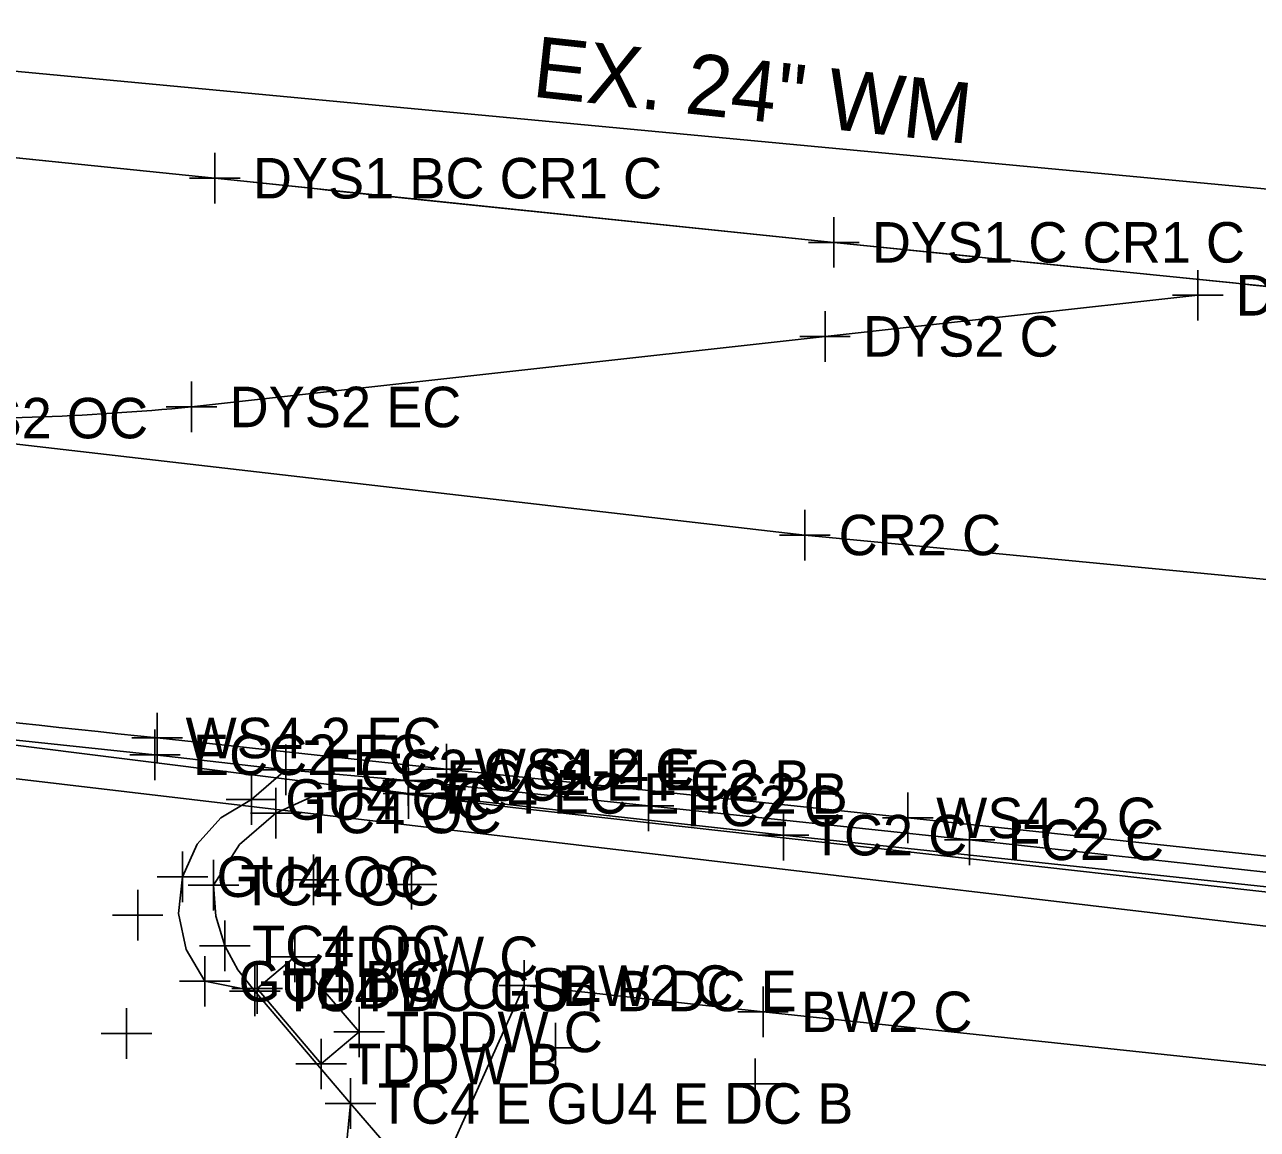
# Model space of a CAD drawing. Extents: x 1363693 to 1365209, y 422201 to 424153.
# Drawn here: x 1363839.33 to 1363888.03, y 423119.81 to 423163.47 of the extents above; entities that cross this region are included whole.
import ezdxf

# ---------------------------------------------------------------- set-up
doc = ezdxf.new("R2010")
doc.units = 0
for name, color, linetype in [('BASELINE-CL-RW', 7, 'Continuous'), ('O-ALGN-BASELINE-WERK-CL-RW', 7, 'Continuous'), ('O-ALGN-TEXT-BASELINE-WERK-CL-RW', 7, 'Continuous'), ('OWNERS', 7, 'Continuous'), ('PM_X_Channelizing_Line', 7, 'Continuous'), ('PM_X_CL_Double_Solid', 7, 'Continuous'), ('PM_X_Edge_Line', 7, 'Continuous'), ('PV_P_Curb_Ramp', 7, 'Continuous'), ('PV_X_Driveway', 7, 'Continuous'), ('RD_X_Misc_Items', 7, 'Continuous'), ('SV_X_Original_Ground', 7, 'Continuous'), ('SV_X_Shot_Marker', 7, 'Continuous'), ('UT_X_Gas', 7, 'Continuous'), ('UT_X_Telecom_FO', 7, 'Continuous'), ('UT_X_Water', 7, 'Continuous'), ('UT_X_Water_Text', 7, 'Continuous')]:
    doc.layers.add(name, color=color, linetype=linetype)

msp = doc.modelspace()

# ---------------------------------------------------------------- linework, layer by layer
at = {"layer": 'BASELINE-CL-RW'}
msp.add_line((1363852.206, 423120.83), (1363848.426, 423125.277), dxfattribs=at)
msp.add_line((1363852.206, 423120.83), (1363848.426, 423125.277), dxfattribs=at)
for points in [[(1363848.426, 423125.277), (1363847.748, 423126.112), (1363847.238, 423127.058), (1363847.238, 423127.058), (1363846.883, 423128.235), (1363846.787, 423129.46), (1363846.787, 423129.46), (1363847.81, 423131.067), (1363849.253, 423132.31), (1363849.253, 423132.31), (1363850.902, 423133.057), (1363852.692, 423133.322), (1363854.486, 423133.085), (1363854.486, 423133.085)], [(1363854.486, 423133.085), (1363869.312, 423131.436), (1363894.671, 423128.722), (1363919.027, 423126.301), (1363943.775, 423123.771), (1363968.892, 423121.174), (1363986.692, 423119.386), (1363988.592, 423118.828), (1363988.592, 423118.828), (1363989.924, 423118.127), (1363989.924, 423118.127), (1363991.614, 423116.848), (1363991.614, 423116.848), (1363992.314, 423116.124), (1363992.314, 423116.124), (1363992.805, 423115.246), (1363992.805, 423115.246), (1363993.14, 423113.905), (1363993.14, 423113.905), (1363993.061, 423112.95), (1363993.061, 423112.95), (1363992.484, 423111.78), (1363992.484, 423111.78), (1363988.886, 423107.661)], [(1363871.193, 423097.923), (1363863.7, 423107.198), (1363855.331, 423117.197), (1363852.206, 423120.83)]]:
    msp.add_lwpolyline(points, dxfattribs=at)
at = {"layer": 'O-ALGN-BASELINE-WERK-CL-RW'}
for points in [[(1363796.941, 423162.598), (1363822.036, 423159.943), (1363846.84, 423157.4), (1363871.296, 423154.865), (1363896.538, 423152.307), (1363921.646, 423149.685), (1363946.375, 423147.199), (1363971.317, 423144.667)], [(1363796.066, 423152.4), (1363820.538, 423149.019), (1363870.147, 423143.298), (1363895.8, 423140.828), (1363920.348, 423138.297), (1363945.13, 423135.819), (1363969.932, 423133.318)]]:
    msp.add_lwpolyline(points, dxfattribs=at)
at = {"layer": 'O-ALGN-TEXT-BASELINE-WERK-CL-RW'}
msp.add_lwpolyline([(1363855.331, 423117.197), (1363859.058, 423125.491), (1363868.497, 423124.455), (1363893.383, 423121.812), (1363918.265, 423119.266), (1363943.112, 423116.682), (1363968.025, 423114.135), (1363977.45, 423113.29), (1363978.29, 423106.393), (1363983.735, 423101.689)], dxfattribs=at)
at = {"layer": 'OWNERS'}
for points in [[(1363794.956, 423140.485), (1363819.606, 423137.252), (1363819.606, 423137.252), (1363844.476, 423134.613), (1363844.476, 423134.613), (1363849.65, 423134.014), (1363854.484, 423133.594)], [(1363848.426, 423125.277), (1363846.442, 423125.66), (1363845.711, 423126.92), (1363845.41, 423128.345), (1363845.568, 423129.793), (1363845.568, 423129.793), (1363846.142, 423131.076), (1363847.076, 423132.127), (1363848.283, 423132.847), (1363848.283, 423132.847), (1363849.65, 423134.014)], [(1363854.484, 423133.594), (1363863.975, 423132.591), (1363876.661, 423131.251), (1363894.759, 423129.272), (1363919.107, 423126.857), (1363943.817, 423124.303), (1363968.996, 423121.716), (1363986.701, 423119.906), (1363988.644, 423119.337), (1363990.445, 423118.413), (1363990.445, 423118.413), (1363992.628, 423116.565), (1363992.628, 423116.565)]]:
    msp.add_lwpolyline(points, dxfattribs=at)
at = {"layer": 'PM_X_Channelizing_Line'}
for p, q in [((1363822.036, 423159.943), (1363846.84, 423157.4)), ((1363870.947, 423151.149), (1363885.671, 423152.772)), ((1363845.922, 423148.36), (1363870.947, 423151.149)), ((1363844.567, 423135.277), (1363855.989, 423134.05)), ((1363855.989, 423134.05), (1363874.22, 423132.119)), ((1363874.22, 423132.119), (1363894.772, 423129.921))]:
    msp.add_line(p, q, dxfattribs=at)
for centre, radius, start, end in [((1364982.521, 433994.461), 10896.406, 264.0174671, 264.1467514), ((1364982.521, 433994.461), 10896.406, 264.1467514, 264.2801594), ((1363835.943, 423253.193), 105.307, 268.56834, 275.43755), ((1363989.291, 424497.276), 1369.666, 262.888222, 263.934586)]:
    msp.add_arc(centre, radius, start, end, dxfattribs=at)
at = {"layer": 'PM_X_CL_Double_Solid'}
for p, q in [((1363822.036, 423159.943), (1363846.84, 423157.4)), ((1363870.947, 423151.149), (1363885.671, 423152.772)), ((1363845.922, 423148.36), (1363870.947, 423151.149))]:
    msp.add_line(p, q, dxfattribs=at)
for centre, radius, start, end in [((1364982.521, 433994.461), 10896.406, 264.0174671, 264.1467514), ((1364982.521, 433994.461), 10896.406, 264.1467514, 264.2801594), ((1363835.943, 423253.193), 105.307, 268.56834, 275.43755)]:
    msp.add_arc(centre, radius, start, end, dxfattribs=at)
at = {"layer": 'PM_X_Edge_Line'}
for p, q in [((1363844.567, 423135.277), (1363855.989, 423134.05)), ((1363855.989, 423134.05), (1363874.22, 423132.119)), ((1363874.22, 423132.119), (1363894.772, 423129.921))]:
    msp.add_line(p, q, dxfattribs=at)
msp.add_arc((1363989.291, 424497.276), 1369.666, 262.888222, 263.934586, dxfattribs=at)
at = {"layer": 'PV_P_Curb_Ramp'}
for p, q in [((1363849.995, 423126.631), (1363848.51, 423125.378)), ((1363852.541, 423123.658), (1363849.995, 423126.631)), ((1363848.51, 423125.378), (1363851.04, 423122.393)), ((1363851.04, 423122.393), (1363852.541, 423123.658))]:
    msp.add_line(p, q, dxfattribs=at)
at = {"layer": 'PV_X_Driveway'}
msp.add_lwpolyline([(1363869.251, 423097.736), (1363862.325, 423106.145), (1363854.135, 423116.203), (1363852, 423118.789), (1363852.206, 423120.83)], dxfattribs=at)
at = {"layer": 'RD_X_Misc_Items'}
for p, q in [((1363849.995, 423126.631), (1363848.51, 423125.378)), ((1363852.541, 423123.658), (1363849.995, 423126.631)), ((1363848.51, 423125.378), (1363851.04, 423122.393)), ((1363851.04, 423122.393), (1363852.541, 423123.658))]:
    msp.add_line(p, q, dxfattribs=at)
at = {"layer": 'SV_X_Original_Ground'}
for p, q in [((1363846.84, 423156.4), (1363846.84, 423158.4)), ((1363845.84, 423157.4), (1363847.84, 423157.4)), ((1363871.296, 423153.865), (1363871.296, 423155.865)), ((1363870.296, 423154.865), (1363872.296, 423154.865)), ((1363885.671, 423151.772), (1363885.671, 423153.772)), ((1363884.671, 423152.772), (1363886.671, 423152.772)), ((1363870.947, 423150.149), (1363870.947, 423152.149)), ((1363869.947, 423151.149), (1363871.947, 423151.149)), ((1363845.922, 423147.36), (1363845.922, 423149.36)), ((1363844.922, 423148.36), (1363846.922, 423148.36)), ((1363870.147, 423142.298), (1363870.147, 423144.298)), ((1363869.147, 423143.298), (1363871.147, 423143.298)), ((1363844.567, 423134.277), (1363844.567, 423136.277)), ((1363843.567, 423135.277), (1363845.567, 423135.277)), ((1363855.989, 423133.05), (1363855.989, 423135.05)), ((1363854.989, 423134.05), (1363856.989, 423134.05)), ((1363874.22, 423131.119), (1363874.22, 423133.119)), ((1363873.22, 423132.119), (1363875.22, 423132.119)), ((1363850.736, 423128.669), (1363850.736, 423130.669)), ((1363854.606, 423128.492), (1363854.606, 423130.492)), ((1363849.736, 423129.669), (1363851.736, 423129.669)), ((1363853.606, 423129.492), (1363855.606, 423129.492)), ((1363843.792, 423127.279), (1363843.792, 423129.279)), ((1363842.792, 423128.279), (1363844.792, 423128.279)), ((1363849.995, 423125.631), (1363849.995, 423127.631)), ((1363848.995, 423126.631), (1363850.995, 423126.631)), ((1363848.51, 423124.378), (1363848.51, 423126.378)), ((1363847.51, 423125.378), (1363849.51, 423125.378)), ((1363843.347, 423122.595), (1363843.347, 423124.595)), ((1363852.541, 423122.658), (1363852.541, 423124.658)), ((1363842.347, 423123.595), (1363844.347, 423123.595)), ((1363851.541, 423123.658), (1363853.541, 423123.658)), ((1363860.299, 423122.025), (1363860.299, 423124.025)), ((1363851.04, 423121.393), (1363851.04, 423123.393)), ((1363859.299, 423123.025), (1363861.299, 423123.025)), ((1363850.04, 423122.393), (1363852.04, 423122.393)), ((1363868.191, 423120.609), (1363868.191, 423122.609)), ((1363867.191, 423121.609), (1363869.191, 423121.609))]:
    msp.add_line(p, q, dxfattribs=at)
at = {"layer": 'SV_X_Shot_Marker'}
for p, q in [((1363844.476, 423133.613), (1363844.476, 423135.613)), ((1363849.65, 423133.014), (1363849.65, 423135.014)), ((1363843.476, 423134.613), (1363845.476, 423134.613)), ((1363854.484, 423132.594), (1363854.484, 423134.594)), ((1363848.283, 423131.847), (1363848.283, 423133.847)), ((1363848.65, 423134.014), (1363850.65, 423134.014)), ((1363854.486, 423132.085), (1363854.486, 423134.085)), ((1363853.484, 423133.594), (1363855.484, 423133.594)), ((1363863.975, 423131.591), (1363863.975, 423133.591)), ((1363847.283, 423132.847), (1363849.283, 423132.847)), ((1363849.253, 423131.31), (1363849.253, 423133.31)), ((1363853.486, 423133.085), (1363855.486, 423133.085)), ((1363862.975, 423132.591), (1363864.975, 423132.591)), ((1363869.312, 423130.436), (1363869.312, 423132.436)), ((1363848.253, 423132.31), (1363850.253, 423132.31)), ((1363876.661, 423130.251), (1363876.661, 423132.251)), ((1363868.312, 423131.436), (1363870.312, 423131.436)), ((1363875.661, 423131.251), (1363877.661, 423131.251)), ((1363845.568, 423128.793), (1363845.568, 423130.793)), ((1363846.787, 423128.46), (1363846.787, 423130.46)), ((1363844.568, 423129.793), (1363846.568, 423129.793)), ((1363845.787, 423129.46), (1363847.787, 423129.46)), ((1363847.238, 423126.058), (1363847.238, 423128.058)), ((1363846.238, 423127.058), (1363848.238, 423127.058)), ((1363846.442, 423124.66), (1363846.442, 423126.66)), ((1363848.426, 423124.277), (1363848.426, 423126.277)), ((1363859.058, 423124.491), (1363859.058, 423126.491)), ((1363845.442, 423125.66), (1363847.442, 423125.66)), ((1363847.426, 423125.277), (1363849.426, 423125.277)), ((1363858.058, 423125.491), (1363860.058, 423125.491)), ((1363868.497, 423123.455), (1363868.497, 423125.455)), ((1363867.497, 423124.455), (1363869.497, 423124.455)), ((1363852.206, 423119.83), (1363852.206, 423121.83)), ((1363851.206, 423120.83), (1363853.206, 423120.83))]:
    msp.add_line(p, q, dxfattribs=at)
at = {"layer": 'UT_X_Gas'}
msp.add_lwpolyline([(1363697.823, 423150.328), (1364024.78, 423111.733), (1364079.651, 423106.56), (1364321.815, 423073.856), (1364574.009, 423047.674), (1364582.932, 423046.282), (1364615.757, 423042.884), (1364684.796, 423035.164)], dxfattribs=at)
at = {"layer": 'UT_X_Telecom_FO'}
for p, q in [((1363696.706, 423152.79), (1363858.609, 423132.532)), ((1363858.609, 423132.532), (1363946.389, 423122.683))]:
    msp.add_line(p, q, dxfattribs=at)
at = {"layer": 'UT_X_Water'}
msp.add_lwpolyline([(1363797.978, 423165.496), (1364047.142, 423141.995), (1364047.135, 423142.005), (1364251.213, 423122.543), (1364692.365, 423076.33)], dxfattribs=at)

# ---------------------------------------------------------------- texts
at = {"layer": 'SV_X_Original_Ground'}
for s, p in [('DYS1 BC CR1 C', (1363848.34, 423156.6)), ('DYS1 C CR1 C', (1363872.796, 423154.065)), ('DYS2 E', (1363887.171, 423151.972)), ('DYS2 C', (1363872.447, 423150.349)), ('DYS2 EC', (1363847.422, 423147.56)), ('DYS2 OC', (1363834.812, 423147.119)), ('CR2 C', (1363871.484, 423142.498)), ('WS4-2 EC', (1363845.686, 423134.477)), ('WS4-2 C', (1363857.108, 423133.25)), ('WS4-2 C', (1363875.339, 423131.319)), ('TDDW C', (1363851.066, 423125.831)), ('TDDW CLS', (1363849.581, 423124.578)), ('TDDW C', (1363853.612, 423122.858)), ('TDDW B', (1363852.111, 423121.593))]:
    msp.add_text(s, height=1.6, dxfattribs=at).set_placement(p)
at = {"layer": 'SV_X_Shot_Marker'}
for s, p in [('ECC2 EC', (1363845.976, 423133.813)), ('ECC2 C GU4 E', (1363851.15, 423133.214)), ('ECC2 E FC2 B', (1363855.984, 423132.794)), ('TC4 EC E TC2 B', (1363855.557, 423132.285)), ('GU4 OC', (1363849.62, 423132.047)), ('FC2 C', (1363865.475, 423131.791)), ('TC4 OC', (1363850.324, 423131.51)), ('TC2 C', (1363870.383, 423130.636)), ('FC2 C', (1363878.161, 423130.451)), ('GU4 OC', (1363846.905, 423128.993)), ('TC4 OC', (1363847.858, 423128.66)), ('TC4 OC', (1363848.309, 423126.258)), ('GU4 BC', (1363847.779, 423124.86)), ('TC4 BC GU4 B DC E', (1363849.497, 423124.477)), ('BW2 C', (1363860.558, 423124.691)), ('BW2 C', (1363869.997, 423123.655)), ('TC4 E GU4 E DC B', (1363853.277, 423120.03))]:
    msp.add_text(s, height=1.6, dxfattribs=at).set_placement(p)
at = {"layer": 'UT_X_Water_Text'}
msp.add_text('EX. 24" WM', height=2.4, rotation=353.8006, dxfattribs=at).set_placement((1363859.332, 423160.63))

doc.saveas('drawing.dxf')
